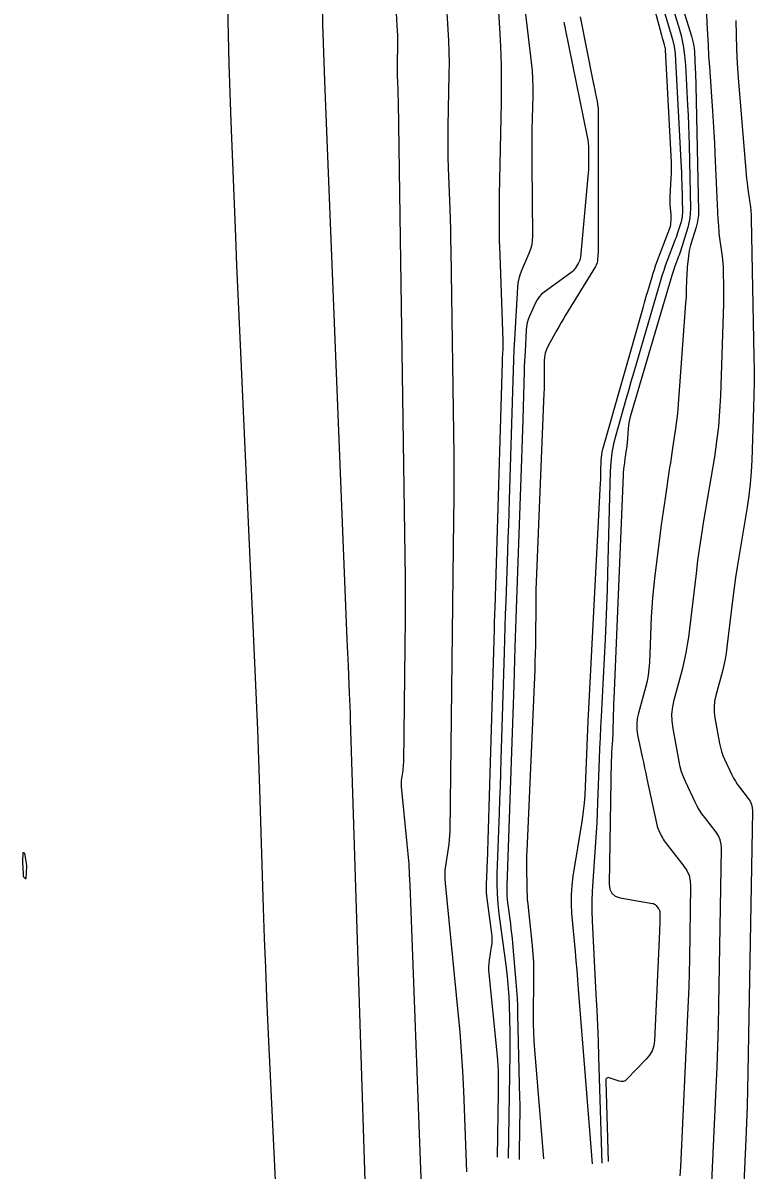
# Model space of a CAD drawing. Extents: x 1768942 to 1774819, y 723037 to 732099.
# Drawn here: x 1770850.6 to 1770905.2, y 723554.8 to 723640.4 of the extents above; entities that cross this region are included whole.
import ezdxf

# ---------------------------------------------------------------- set-up
doc = ezdxf.new("R2010")
doc.units = 0
doc.layers.add('R_Contours', color=7, linetype='Continuous')

msp = doc.modelspace()

# ---------------------------------------------------------------- linework, layer by layer
at = {"layer": 'R_Contours'}
for points in [[(1770885.744, 723647.097), (1770886.19, 723640.066), (1770886.264, 723638.668), (1770886.309, 723637.269), (1770886.324, 723635.87), (1770886.311, 723634.469), (1770886.173, 723627.552), (1770886.159, 723626.441), (1770886.16, 723625.329), (1770886.177, 723624.218), (1770886.21, 723623.107), (1770886.444, 723616.711), (1770886.447, 723616.576), (1770886.447, 723616.441), (1770886.444, 723616.306), (1770886.438, 723616.172), (1770886.407, 723615.633), (1770886.399, 723615.498), (1770886.393, 723615.363), (1770886.387, 723615.228), (1770886.383, 723615.093), (1770885.838, 723596.744), (1770885.834, 723596.611), (1770885.83, 723596.479), (1770885.826, 723596.346), (1770885.821, 723596.213), (1770885.803, 723595.683), (1770885.798, 723595.551), (1770885.794, 723595.418), (1770885.789, 723595.286), (1770885.785, 723595.153), (1770885.264, 723577.718), (1770885.257, 723577.493), (1770885.25, 723577.269), (1770885.243, 723577.045), (1770885.235, 723576.821), (1770885.203, 723575.924), (1770885.2, 723575.7), (1770885.206, 723575.476), (1770885.222, 723575.253), (1770885.247, 723575.03), (1770885.592, 723572.418), (1770885.616, 723572.17), (1770885.622, 723571.922), (1770885.61, 723571.674), (1770885.581, 723571.426), (1770885.426, 723570.436), (1770885.396, 723570.189), (1770885.381, 723569.94), (1770885.382, 723569.692), (1770885.399, 723569.443), (1770885.967, 723563.775), (1770886.036, 723562.972), (1770886.082, 723562.168), (1770886.104, 723561.363), (1770886.104, 723560.557), (1770886.03, 723555.717)], [(1770897.983, 723647.589), (1770900.531, 723639.44), (1770900.615, 723639.142), (1770900.679, 723638.84), (1770900.723, 723638.535), (1770900.749, 723638.226), (1770900.814, 723636.984), (1770900.829, 723636.674), (1770900.841, 723636.363), (1770900.851, 723636.052), (1770900.859, 723635.742), (1770901.053, 723626.37), (1770901.048, 723626.067), (1770901.018, 723625.766), (1770900.963, 723625.469), (1770900.885, 723625.176), (1770900.464, 723623.824), (1770900.407, 723623.624), (1770900.361, 723623.422), (1770900.325, 723623.217), (1770900.3, 723623.01), (1770900.22, 723622.179), (1770900.201, 723621.971), (1770900.187, 723621.763), (1770900.176, 723621.555), (1770900.168, 723621.346), (1770900.142, 723620.402), (1770900.135, 723620.175), (1770900.124, 723619.948), (1770900.111, 723619.721), (1770900.096, 723619.495), (1770899.506, 723611.612), (1770899.475, 723611.243), (1770899.437, 723610.875), (1770899.392, 723610.508), (1770899.34, 723610.141), (1770899.12, 723608.678), (1770899.065, 723608.312), (1770899.01, 723607.946), (1770898.955, 723607.58), (1770898.9, 723607.214), (1770898.557, 723604.938), (1770898.483, 723604.436), (1770898.412, 723603.935), (1770898.344, 723603.432), (1770898.279, 723602.93), (1770897.773, 723598.941), (1770897.689, 723598.222), (1770897.621, 723597.502), (1770897.568, 723596.78), (1770897.53, 723596.057), (1770897.389, 723592.661), (1770897.356, 723592.191), (1770897.296, 723591.725), (1770897.21, 723591.264), (1770897.097, 723590.807), (1770896.563, 723588.882), (1770896.476, 723588.478), (1770896.439, 723588.072), (1770896.451, 723587.665), (1770896.512, 723587.256), (1770896.856, 723585.618), (1770896.942, 723585.209), (1770897.029, 723584.799), (1770897.115, 723584.39), (1770897.202, 723583.981), (1770897.908, 723580.655), (1770897.939, 723580.528), (1770897.977, 723580.404), (1770898.022, 723580.282), (1770898.074, 723580.163), (1770898.297, 723579.691), (1770898.356, 723579.575), (1770898.421, 723579.463), (1770898.492, 723579.354), (1770898.569, 723579.249), (1770899.963, 723577.462), (1770900.189, 723577.118), (1770900.348, 723576.752), (1770900.441, 723576.365), (1770900.467, 723575.954), (1770900.373, 723570.527), (1770900.351, 723569.482), (1770900.321, 723568.438), (1770900.284, 723567.393), (1770900.24, 723566.349), (1770899.716, 723555.002), (1770899.652, 723554.329)], [(1770893.148, 723555.225), (1770892.105, 723568.266), (1770892.047, 723568.972), (1770891.988, 723569.678), (1770891.926, 723570.383), (1770891.862, 723571.089), (1770891.603, 723573.91), (1770891.56, 723574.615), (1770891.562, 723575.318), (1770891.609, 723576.019), (1770891.7, 723576.719), (1770892.385, 723580.947), (1770892.474, 723581.552), (1770892.544, 723582.159), (1770892.594, 723582.769), (1770892.626, 723583.38), (1770892.716, 723585.827), (1770892.74, 723586.439), (1770892.766, 723587.051), (1770892.794, 723587.663), (1770892.824, 723588.274), (1770893.74, 723606.076), (1770893.75, 723606.287), (1770893.759, 723606.498), (1770893.767, 723606.709), (1770893.773, 723606.92), (1770893.795, 723607.765), (1770893.807, 723607.975), (1770893.832, 723608.184), (1770893.87, 723608.39), (1770893.921, 723608.594), (1770896.94, 723619.255), (1770897.019, 723619.532), (1770897.098, 723619.809), (1770897.178, 723620.086), (1770897.259, 723620.363), (1770897.584, 723621.47), (1770897.668, 723621.745), (1770897.757, 723622.019), (1770897.852, 723622.292), (1770897.952, 723622.562), (1770898.913, 723625.088), (1770898.941, 723625.169), (1770898.962, 723625.252), (1770898.977, 723625.336), (1770898.985, 723625.421), (1770899.005, 723625.766), (1770899.009, 723625.852), (1770899.009, 723625.938), (1770899.007, 723626.024), (1770899.002, 723626.11), (1770898.945, 723626.833), (1770898.936, 723626.982), (1770898.932, 723627.132), (1770898.933, 723627.281), (1770898.94, 723627.43), (1770899.025, 723628.86), (1770899.039, 723629.149), (1770899.044, 723629.437), (1770899.041, 723629.725), (1770899.03, 723630.013), (1770898.593, 723638.414), (1770898.585, 723638.505), (1770898.572, 723638.596), (1770898.553, 723638.686), (1770898.528, 723638.774), (1770898.418, 723639.127), (1770898.391, 723639.215), (1770898.365, 723639.303), (1770898.339, 723639.392), (1770898.315, 723639.481), (1770896.345, 723646.84)], [(1770902.001, 723552.755), (1770902.376, 723560.892), (1770902.442, 723562.439), (1770902.497, 723563.985), (1770902.54, 723565.532), (1770902.573, 723567.079), (1770902.776, 723578.759), (1770902.755, 723579.094), (1770902.679, 723579.411), (1770902.549, 723579.709), (1770902.365, 723579.989), (1770901.518, 723581.075), (1770901.315, 723581.351), (1770901.127, 723581.637), (1770900.956, 723581.933), (1770900.801, 723582.239), (1770900.08, 723583.765), (1770899.924, 723584.127), (1770899.791, 723584.497), (1770899.684, 723584.874), (1770899.601, 723585.26), (1770899.152, 723587.733), (1770899.084, 723588.274), (1770899.076, 723588.812), (1770899.129, 723589.348), (1770899.242, 723589.882), (1770899.875, 723592.241), (1770900.018, 723592.814), (1770900.141, 723593.391), (1770900.242, 723593.972), (1770900.323, 723594.556), (1770900.894, 723599.298), (1770901.018, 723600.283), (1770901.153, 723601.267), (1770901.301, 723602.248), (1770901.459, 723603.228), (1770902.264, 723608.029), (1770902.434, 723609.158), (1770902.566, 723610.29), (1770902.66, 723611.426), (1770902.716, 723612.566), (1770902.942, 723619.472), (1770902.95, 723619.771), (1770902.954, 723620.07), (1770902.954, 723620.369), (1770902.95, 723620.668), (1770902.926, 723621.943), (1770902.917, 723622.203), (1770902.9, 723622.462), (1770902.874, 723622.721), (1770902.841, 723622.979), (1770902.665, 723624.175), (1770902.641, 723624.35), (1770902.62, 723624.524), (1770902.603, 723624.699), (1770902.589, 723624.875), (1770902.538, 723625.577), (1770902.526, 723625.753), (1770902.515, 723625.928), (1770902.505, 723626.104), (1770902.497, 723626.28), (1770902.304, 723630.669), (1770902.267, 723631.459), (1770902.224, 723632.248), (1770902.177, 723633.038), (1770902.124, 723633.827), (1770901.893, 723637.137), (1770901.839, 723637.952), (1770901.791, 723638.767), (1770901.75, 723639.583), (1770901.715, 723640.399), (1770901.492, 723646.107)], [(1770897.886, 723645.541), (1770899.56, 723640.189), (1770899.76, 723639.472), (1770899.914, 723638.747), (1770900.021, 723638.014), (1770900.083, 723637.272), (1770900.239, 723634.289), (1770900.274, 723633.543), (1770900.304, 723632.797), (1770900.329, 723632.05), (1770900.347, 723631.304), (1770900.446, 723626.543), (1770900.439, 723626.185), (1770900.404, 723625.832), (1770900.34, 723625.482), (1770900.247, 723625.136), (1770899.702, 723623.383), (1770899.652, 723623.23), (1770899.601, 723623.077), (1770899.547, 723622.925), (1770899.491, 723622.773), (1770899.261, 723622.17), (1770899.205, 723622.019), (1770899.152, 723621.867), (1770899.102, 723621.713), (1770899.055, 723621.559), (1770895.956, 723610.997), (1770895.899, 723610.782), (1770895.854, 723610.564), (1770895.82, 723610.345), (1770895.797, 723610.123), (1770895.716, 723609.036), (1770895.705, 723608.912), (1770895.693, 723608.789), (1770895.678, 723608.665), (1770895.66, 723608.542), (1770895.583, 723608.027), (1770895.566, 723607.915), (1770895.55, 723607.803), (1770895.535, 723607.691), (1770895.52, 723607.579), (1770895.464, 723607.131), (1770895.451, 723607.019), (1770895.44, 723606.906), (1770895.432, 723606.794), (1770895.426, 723606.681), (1770894.728, 723589.922), (1770894.717, 723589.652), (1770894.707, 723589.382), (1770894.699, 723589.113), (1770894.691, 723588.843), (1770894.65, 723587.272), (1770894.65, 723587.248), (1770894.649, 723587.224), (1770894.648, 723587.2), (1770894.647, 723587.176), (1770894.641, 723587.062), (1770894.639, 723587.031), (1770894.638, 723587), (1770894.636, 723586.938), (1770894.635, 723586.923), (1770894.634, 723586.907), (1770894.633, 723586.892), (1770894.632, 723586.876), (1770894.57, 723585.997), (1770894.56, 723585.845), (1770894.552, 723585.693), (1770894.546, 723585.541), (1770894.542, 723585.389), (1770894.377, 723576.119), (1770894.423, 723575.729), (1770894.579, 723575.43), (1770894.844, 723575.22), (1770895.217, 723575.1), (1770897.628, 723574.676), (1770897.703, 723574.656), (1770897.77, 723574.624), (1770897.83, 723574.579), (1770897.882, 723574.523), (1770898.078, 723574.272), (1770898.12, 723574.208), (1770898.15, 723574.139), (1770898.168, 723574.066), (1770898.172, 723573.988), (1770898.159, 723573.204), (1770898.156, 723573.047), (1770898.151, 723572.89), (1770898.146, 723572.733), (1770898.139, 723572.576), (1770897.763, 723564.427), (1770897.711, 723564.035), (1770897.593, 723563.672), (1770897.408, 723563.337), (1770897.158, 723563.032), (1770895.703, 723561.538), (1770895.574, 723561.434), (1770895.433, 723561.376), (1770895.282, 723561.365), (1770895.12, 723561.401), (1770894.449, 723561.635), (1770894.302, 723561.665), (1770894.2, 723561.635), (1770894.14, 723561.546), (1770894.124, 723561.398), (1770894.318, 723555.392)], [(1770883.751, 723554.637), (1770883.522, 723560.666), (1770883.455, 723562.139), (1770883.365, 723563.61), (1770883.252, 723565.08), (1770883.116, 723566.549), (1770882.151, 723576.173), (1770882.128, 723576.498), (1770882.127, 723576.823), (1770882.146, 723577.147), (1770882.186, 723577.471), (1770882.388, 723578.764), (1770882.433, 723579.088), (1770882.466, 723579.413), (1770882.487, 723579.739), (1770882.497, 723580.066), (1770882.79, 723603.346), (1770882.805, 723604.965), (1770882.809, 723606.584), (1770882.802, 723608.204), (1770882.783, 723609.823), (1770882.582, 723623.449), (1770882.569, 723624.219), (1770882.551, 723624.989), (1770882.529, 723625.76), (1770882.503, 723626.53), (1770882.391, 723629.609), (1770882.368, 723630.379), (1770882.356, 723631.149), (1770882.355, 723631.92), (1770882.365, 723632.69), (1770882.443, 723636.599), (1770882.451, 723637.433), (1770882.442, 723638.268), (1770882.415, 723639.101), (1770882.371, 723639.935), (1770882.105, 723644.127)], [(1770888.017, 723642.142), (1770888.566, 723637.498), (1770888.629, 723636.868), (1770888.669, 723636.237), (1770888.687, 723635.605), (1770888.683, 723634.972), (1770888.618, 723632.437), (1770888.605, 723631.804), (1770888.598, 723631.17), (1770888.596, 723630.536), (1770888.6, 723629.902), (1770888.658, 723624.502), (1770888.644, 723624.168), (1770888.596, 723623.842), (1770888.512, 723623.523), (1770888.394, 723623.212), (1770887.85, 723621.979), (1770887.728, 723621.667), (1770887.636, 723621.348), (1770887.573, 723621.022), (1770887.539, 723620.69), (1770887.313, 723616.784), (1770887.271, 723616.021), (1770887.235, 723615.258), (1770887.204, 723614.494), (1770887.179, 723613.731), (1770886.914, 723604.803), (1770886.885, 723603.854), (1770886.855, 723602.906), (1770886.824, 723601.958), (1770886.791, 723601.01), (1770886.658, 723597.217), (1770886.625, 723596.269), (1770886.594, 723595.321), (1770886.564, 723594.373), (1770886.535, 723593.425), (1770886.295, 723585.414), (1770886.265, 723584.411), (1770886.233, 723583.408), (1770886.199, 723582.405), (1770886.165, 723581.402), (1770886.006, 723576.89), (1770885.996, 723576.138), (1770886.016, 723575.388), (1770886.068, 723574.64), (1770886.151, 723573.893), (1770886.681, 723569.885), (1770886.711, 723569.65), (1770886.738, 723569.415), (1770886.763, 723569.179), (1770886.785, 723568.943), (1770886.867, 723568), (1770886.886, 723567.763), (1770886.9, 723567.527), (1770886.912, 723567.291), (1770886.919, 723567.054), (1770886.965, 723565.076), (1770886.972, 723564.667), (1770886.975, 723564.258), (1770886.975, 723563.85), (1770886.97, 723563.441), (1770886.846, 723555.646)], [(1770865.885, 723641.678), (1770865.923, 723639.524), (1770865.976, 723637.371), (1770866.042, 723635.218), (1770866.122, 723633.065), (1770866.469, 723624.455), (1770866.558, 723622.303), (1770866.649, 723620.151), (1770866.743, 723617.999), (1770866.84, 723615.847), (1770867.929, 723592.08), (1770868.027, 723589.859), (1770868.117, 723587.637), (1770868.199, 723585.415), (1770868.272, 723583.193), (1770868.552, 723574.305), (1770868.626, 723572.083), (1770868.709, 723569.861), (1770868.801, 723567.64), (1770868.901, 723565.419), (1770869.98, 723542.579)], [(1770876.381, 723546.915), (1770875.078, 723588.379), (1770875.061, 723588.879), (1770875.043, 723589.379), (1770875.022, 723589.879), (1770875, 723590.379), (1770874.909, 723592.379), (1770874.886, 723592.879), (1770874.864, 723593.379), (1770874.843, 723593.879), (1770874.823, 723594.379), (1770873.142, 723636.078), (1770873.089, 723637.503), (1770873.045, 723638.927), (1770873.01, 723640.352), (1770872.984, 723641.777)], [(1770878.467, 723641.156), (1770878.552, 723639.804), (1770878.567, 723639.535), (1770878.575, 723639.266), (1770878.578, 723638.997), (1770878.576, 723638.728), (1770878.551, 723637.467), (1770878.547, 723637.218), (1770878.548, 723636.97), (1770878.552, 723636.721), (1770878.559, 723636.473), (1770878.595, 723635.479), (1770878.604, 723635.231), (1770878.611, 723634.982), (1770878.616, 723634.734), (1770878.621, 723634.485), (1770879.144, 723598.962), (1770879.153, 723598.213), (1770879.156, 723597.465), (1770879.155, 723596.716), (1770879.148, 723595.967), (1770879.012, 723585.205), (1770879.008, 723585.054), (1770878.998, 723584.903), (1770878.982, 723584.753), (1770878.962, 723584.604), (1770878.868, 723584.006), (1770878.85, 723583.856), (1770878.841, 723583.706), (1770878.842, 723583.556), (1770878.852, 723583.405), (1770879.281, 723579.126), (1770879.352, 723578.362), (1770879.411, 723577.598), (1770879.457, 723576.832), (1770879.492, 723576.066), (1770880.627, 723546.183)], [(1770898.33, 723641.764), (1770898.973, 723639.709), (1770899.117, 723639.192), (1770899.228, 723638.669), (1770899.306, 723638.14), (1770899.35, 723637.606), (1770899.743, 723630.066), (1770899.763, 723629.649), (1770899.78, 723629.231), (1770899.793, 723628.813), (1770899.803, 723628.395), (1770899.848, 723626.233), (1770899.845, 723626.061), (1770899.828, 723625.892), (1770899.797, 723625.724), (1770899.753, 723625.558), (1770899.548, 723624.899), (1770899.495, 723624.735), (1770899.44, 723624.572), (1770899.383, 723624.409), (1770899.323, 723624.248), (1770898.696, 723622.602), (1770898.575, 723622.273), (1770898.459, 723621.941), (1770898.351, 723621.608), (1770898.249, 723621.272), (1770896.39, 723614.939), (1770896.197, 723614.279), (1770896.006, 723613.617), (1770895.816, 723612.956), (1770895.628, 723612.294), (1770894.877, 723609.644), (1770894.711, 723608.979), (1770894.587, 723608.307), (1770894.506, 723607.628), (1770894.467, 723606.943), (1770894.269, 723599.318), (1770894.233, 723598.09), (1770894.19, 723596.861), (1770894.138, 723595.633), (1770894.079, 723594.406), (1770893.782, 723588.623), (1770893.742, 723587.832), (1770893.706, 723587.041), (1770893.673, 723586.25), (1770893.642, 723585.458), (1770893.522, 723582.181), (1770893.492, 723581.445), (1770893.455, 723580.709), (1770893.412, 723579.974), (1770893.363, 723579.239), (1770893.153, 723576.3), (1770893.111, 723575.565), (1770893.092, 723574.83), (1770893.096, 723574.095), (1770893.122, 723573.36), (1770893.398, 723567.867), (1770893.454, 723566.707), (1770893.505, 723565.546), (1770893.55, 723564.385), (1770893.59, 723563.223), (1770893.847, 723555.279)], [(1770890.996, 723640.487), (1770891.031, 723640.316), (1770891.065, 723640.145), (1770891.1, 723639.974), (1770892.743, 723631.922), (1770892.786, 723631.679), (1770892.817, 723631.435), (1770892.836, 723631.189), (1770892.842, 723630.942), (1770892.842, 723629.951), (1770892.84, 723629.704), (1770892.831, 723629.456), (1770892.817, 723629.209), (1770892.797, 723628.963), (1770892.236, 723622.936), (1770892.219, 723622.82), (1770892.189, 723622.709), (1770892.146, 723622.601), (1770892.091, 723622.498), (1770891.843, 723622.095), (1770891.777, 723621.998), (1770891.702, 723621.909), (1770891.619, 723621.828), (1770891.527, 723621.755), (1770889.537, 723620.326), (1770889.331, 723620.157), (1770889.153, 723619.965), (1770889.002, 723619.752), (1770888.879, 723619.515), (1770888.443, 723618.525), (1770888.345, 723618.275), (1770888.271, 723618.019), (1770888.22, 723617.757), (1770888.193, 723617.49), (1770888.099, 723615.873), (1770888.08, 723615.513), (1770888.063, 723615.154), (1770888.048, 723614.794), (1770888.036, 723614.434), (1770887.928, 723610.789), (1770887.906, 723610.061), (1770887.883, 723609.334), (1770887.859, 723608.606), (1770887.834, 723607.879), (1770887.439, 723596.643), (1770887.415, 723595.934), (1770887.391, 723595.224), (1770887.369, 723594.515), (1770887.347, 723593.805), (1770887.262, 723590.966), (1770887.24, 723590.256), (1770887.218, 723589.547), (1770887.194, 723588.837), (1770887.17, 723588.127), (1770886.745, 723576.02), (1770886.74, 723575.658), (1770886.75, 723575.296), (1770886.775, 723574.936), (1770886.815, 723574.576), (1770887.005, 723573.137), (1770887.051, 723572.778), (1770887.092, 723572.417), (1770887.13, 723572.057), (1770887.163, 723571.696), (1770887.416, 723568.801), (1770887.463, 723568.198), (1770887.501, 723567.594), (1770887.53, 723566.99), (1770887.549, 723566.385), (1770887.692, 723560.164), (1770887.7, 723559.703), (1770887.704, 723559.242), (1770887.704, 723558.781), (1770887.699, 723558.32), (1770887.655, 723555.553)], [(1770892.214, 723640.874), (1770893.2, 723635.971), (1770893.236, 723635.793), (1770893.272, 723635.614), (1770893.308, 723635.435), (1770893.345, 723635.256), (1770893.49, 723634.541), (1770893.522, 723634.362), (1770893.545, 723634.182), (1770893.559, 723634.001), (1770893.564, 723633.819), (1770893.569, 723623.589), (1770893.568, 723623.473), (1770893.564, 723623.358), (1770893.557, 723623.242), (1770893.548, 723623.127), (1770893.505, 723622.666), (1770893.488, 723622.553), (1770893.459, 723622.444), (1770893.417, 723622.339), (1770893.362, 723622.238), (1770891.134, 723618.608), (1770890.966, 723618.33), (1770890.801, 723618.051), (1770890.639, 723617.769), (1770890.48, 723617.485), (1770889.83, 723616.305), (1770889.703, 723616.036), (1770889.612, 723615.759), (1770889.558, 723615.472), (1770889.539, 723615.176), (1770889.538, 723613.972), (1770889.536, 723613.671), (1770889.532, 723613.371), (1770889.524, 723613.07), (1770889.513, 723612.769), (1770888.952, 723599.277), (1770888.93, 723598.683), (1770888.913, 723598.089), (1770888.901, 723597.495), (1770888.895, 723596.901), (1770888.879, 723594.524), (1770888.872, 723593.93), (1770888.86, 723593.336), (1770888.843, 723592.742), (1770888.82, 723592.149), (1770888.23, 723578.581), (1770888.218, 723578.251), (1770888.211, 723577.922), (1770888.208, 723577.592), (1770888.21, 723577.262), (1770888.226, 723575.942), (1770888.233, 723575.613), (1770888.249, 723575.283), (1770888.272, 723574.955), (1770888.302, 723574.626), (1770888.628, 723571.512), (1770888.684, 723570.883), (1770888.723, 723570.253), (1770888.742, 723569.623), (1770888.744, 723568.991), (1770888.713, 723566.344), (1770888.713, 723565.692), (1770888.728, 723565.041), (1770888.758, 723564.391), (1770888.804, 723563.741), (1770889.472, 723555.608)], [(1770903.851, 723640.595), (1770903.856, 723639.525), (1770903.885, 723638.457), (1770903.938, 723637.389), (1770904.014, 723636.322), (1770904.586, 723629.391), (1770904.613, 723629.09), (1770904.645, 723628.789), (1770904.682, 723628.489), (1770904.723, 723628.189), (1770904.899, 723626.992), (1770904.938, 723626.692), (1770904.968, 723626.391), (1770904.988, 723626.09), (1770904.998, 723625.788), (1770905.193, 723615.489), (1770905.205, 723614.54), (1770905.204, 723613.591), (1770905.192, 723612.643), (1770905.167, 723611.694), (1770905.039, 723607.774), (1770904.995, 723606.89), (1770904.922, 723606.009), (1770904.82, 723605.131), (1770904.688, 723604.257), (1770904.064, 723600.534), (1770903.941, 723599.774), (1770903.827, 723599.013), (1770903.722, 723598.251), (1770903.626, 723597.487), (1770903.183, 723593.811), (1770903.121, 723593.358), (1770903.042, 723592.907), (1770902.947, 723592.46), (1770902.836, 723592.016), (1770902.345, 723590.187), (1770902.257, 723589.773), (1770902.217, 723589.358), (1770902.223, 723588.94), (1770902.276, 723588.521), (1770902.623, 723586.603), (1770902.688, 723586.305), (1770902.771, 723586.012), (1770902.874, 723585.725), (1770902.995, 723585.444), (1770903.554, 723584.262), (1770903.674, 723584.024), (1770903.807, 723583.795), (1770903.952, 723583.573), (1770904.11, 723583.359), (1770904.766, 723582.517), (1770904.909, 723582.3), (1770905.01, 723582.069), (1770905.069, 723581.823), (1770905.085, 723581.563), (1770904.745, 723562.019), (1770904.719, 723560.775), (1770904.684, 723559.532), (1770904.64, 723558.289), (1770904.587, 723557.047), (1770904.285, 723550.507)]]:
    msp.add_lwpolyline(points, dxfattribs=at)
msp.add_lwpolyline([(1770850.711, 723578.436), (1770850.72, 723578.427), (1770850.726, 723578.417), (1770850.73, 723578.404), (1770850.831, 723577.829), (1770850.846, 723577.729), (1770850.855, 723577.628), (1770850.858, 723577.527), (1770850.856, 723577.425), (1770850.812, 723576.54), (1770850.808, 723576.517), (1770850.8, 723576.507), (1770850.787, 723576.51), (1770850.77, 723576.525), (1770850.692, 723576.612), (1770850.674, 723576.635), (1770850.662, 723576.66), (1770850.653, 723576.686), (1770850.65, 723576.715), (1770850.608, 723577.503), (1770850.605, 723577.561), (1770850.603, 723577.619), (1770850.603, 723577.677), (1770850.603, 723577.735), (1770850.604, 723577.986), (1770850.605, 723578.035), (1770850.606, 723578.084), (1770850.607, 723578.133), (1770850.609, 723578.182), (1770850.62, 723578.448), (1770850.623, 723578.459), (1770850.628, 723578.466), (1770850.636, 723578.468), (1770850.647, 723578.465), (1770850.699, 723578.443)], close=True, dxfattribs=at)

doc.saveas('drawing.dxf')
